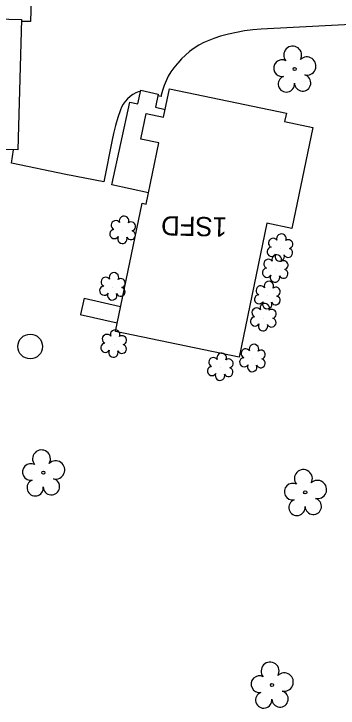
# Model space of a CAD drawing. Extents: x 1614611 to 1617571, y 898867 to 905462.
# Drawn here: x 1616230.4 to 1616297.7, y 900375.5 to 900519.7 of the extents above; entities that cross this region are included whole.
import ezdxf

# ---------------------------------------------------------------- set-up
doc = ezdxf.new("R2010")
doc.units = 0
for name, color, linetype in [('Exist Building', 7, 'Continuous'), ('Exist Building Text', 7, 'Continuous'), ('Exist Other Culture Area Outline', 7, 'Continuous'), ('Exist Vegetation Shrub CELL', 7, 'Continuous'), ('Exist Vegetation Tree CELL', 7, 'Continuous'), ('Prop Drainage Structure Box Number Symbol CELL', 7, 'Continuous'), ('Scratch_Level_1', 7, 'Continuous')]:
    doc.layers.add(name, color=color, linetype=linetype)

msp = doc.modelspace()

# ---------------------------------------------------------------- linework, layer by layer
at = {"layer": 'Exist Building'}
for p, q in [((1616244.94, 900460.67), (1616252.55, 900458.9)), ((1616244.15, 900457.28), (1616251.85, 900455.5))]:
    msp.add_line(p, q, dxfattribs=at)
for points in [[(1616200.04, 900519.32), (1616231.92, 900518.49), (1616231.22, 900491.44), (1616199.34, 900492.26)], [(1616251.48, 900453.73), (1616257.01, 900480.33), (1616257.87, 900480.16), (1616260.51, 900492.89), (1616256.76, 900493.67), (1616257.86, 900498.97), (1616261.48, 900498.22), (1616262.7, 900504.1), (1616287, 900499.05), (1616286.63, 900497.28), (1616292.47, 900496.07), (1616288.11, 900475.12), (1616282.96, 900476.19), (1616277.18, 900448.39)]]:
    msp.add_lwpolyline(points, close=True, dxfattribs=at)
at = {"layer": 'Exist Other Culture Area Outline'}
for points in [[(1616258.35, 900482.5), (1616250.72, 900484.16), (1616254.43, 900501.32), (1616256.12, 900500.96), (1616256.73, 900503.79), (1616260.38, 900503), (1616259.79, 900500.26), (1616261.81, 900499.82)], [(1616244.28, 900457.25), (1616245.04, 900460.65)]]:
    msp.add_lwpolyline(points, dxfattribs=at)
at = {"layer": 'Exist Vegetation Shrub CELL'}
for p, q in [((1616253.04, 900474.66), (1616253.04, 900474.66)), ((1616285.72, 900470.97), (1616285.72, 900470.97)), ((1616284.75, 900466.62), (1616284.75, 900466.62)), ((1616250.93, 900462.91), (1616250.93, 900462.91)), ((1616283.13, 900461.12), (1616283.13, 900461.12)), ((1616282.28, 900456.51), (1616282.28, 900456.51)), ((1616251.18, 900451.04), (1616251.18, 900451.04)), ((1616280.02, 900448.05), (1616280.02, 900448.05)), ((1616273.33, 900446.22), (1616273.33, 900446.22))]:
    msp.add_line(p, q, dxfattribs=at)
for centre, radius, start, end in [((1616253.27, 900476.7), 0.99, 334.8391, 200.4717), ((1616251.56, 900475.78), 0.968, 35.8908, 245.4216), ((1616254.71, 900475.53), 0.929, 284.4567, 126.0861), ((1616251.24, 900473.95), 0.955, 95.1099, 327.9534), ((1616254.68, 900473.73), 0.937, 204.9913, 73.4601), ((1616252.91, 900472.97), 0.984, 151.2797, 21.387), ((1616284.24, 900472.1), 0.968, 35.8908, 245.4216), ((1616285.95, 900473.01), 0.99, 334.8391, 200.4717), ((1616287.4, 900471.84), 0.929, 284.4567, 126.0861), ((1616283.92, 900470.27), 0.955, 95.1099, 327.9534), ((1616287.36, 900470.04), 0.937, 204.9913, 73.4601), ((1616283.27, 900467.75), 0.968, 35.8908, 245.4216), ((1616284.98, 900468.66), 0.99, 334.8391, 200.4717), ((1616285.6, 900469.29), 0.984, 151.2797, 21.387), ((1616286.42, 900467.49), 0.929, 284.4567, 126.0861), ((1616251.16, 900464.95), 0.99, 334.8391, 200.4717), ((1616282.95, 900465.92), 0.955, 95.1099, 327.9534), ((1616286.39, 900465.69), 0.937, 204.9913, 73.4601), ((1616249.44, 900464.03), 0.968, 35.8908, 245.4216), ((1616252.6, 900463.77), 0.929, 284.4567, 126.0861), ((1616283.36, 900463.16), 0.99, 334.8391, 200.4717), ((1616284.62, 900464.94), 0.984, 151.2797, 21.387), ((1616249.13, 900462.2), 0.955, 95.1099, 327.9534), ((1616252.56, 900461.98), 0.937, 204.9913, 73.4601), ((1616281.65, 900462.24), 0.968, 35.8908, 245.4216), ((1616284.8, 900461.99), 0.929, 284.4567, 126.0861), ((1616250.8, 900461.22), 0.984, 151.2797, 21.387), ((1616281.33, 900460.41), 0.955, 95.1099, 327.9534), ((1616283, 900459.43), 0.984, 151.2797, 21.387), ((1616284.77, 900460.19), 0.937, 204.9913, 73.4601), ((1616280.8, 900457.64), 0.968, 35.8908, 245.4216), ((1616282.51, 900458.55), 0.99, 334.8391, 200.4717), ((1616283.95, 900457.38), 0.929, 284.4567, 126.0861), ((1616280.48, 900455.81), 0.955, 95.1099, 327.9534), ((1616283.91, 900455.58), 0.937, 204.9913, 73.4601), ((1616251.41, 900453.08), 0.99, 334.8391, 200.4717), ((1616282.15, 900454.83), 0.984, 151.2797, 21.387), ((1616249.7, 900452.16), 0.968, 35.8908, 245.4216), ((1616252.85, 900451.91), 0.929, 284.4567, 126.0861), ((1616249.38, 900450.33), 0.955, 95.1099, 327.9534), ((1616251.05, 900449.35), 0.984, 151.2797, 21.387), ((1616252.82, 900450.11), 0.937, 204.9913, 73.4601), ((1616278.54, 900449.17), 0.968, 35.8908, 245.4216), ((1616280.25, 900450.09), 0.99, 334.8391, 200.4717), ((1616281.7, 900448.92), 0.929, 284.4567, 126.0861), ((1616271.84, 900447.35), 0.968, 35.8908, 245.4216), ((1616273.55, 900448.26), 0.99, 334.8391, 200.4717), ((1616278.22, 900447.34), 0.955, 95.1099, 327.9534), ((1616275, 900447.09), 0.929, 284.4567, 126.0861), ((1616279.9, 900446.36), 0.984, 151.2797, 21.387), ((1616281.66, 900447.12), 0.937, 204.9913, 73.4601), ((1616271.53, 900445.52), 0.955, 95.1099, 327.9534), ((1616274.96, 900445.29), 0.937, 204.9913, 73.4601), ((1616273.2, 900444.54), 0.984, 151.2797, 21.387)]:
    msp.add_arc(centre, radius, start, end, dxfattribs=at)
at = {"layer": 'Exist Vegetation Tree CELL'}
for p, q in [((1616288.7, 900508.23), (1616288.7, 900508.23)), ((1616236.5, 900424.4), (1616236.5, 900424.4)), ((1616290.91, 900420.33), (1616290.91, 900420.33)), ((1616283.99, 900380.35), (1616283.99, 900380.35))]:
    msp.add_line(p, q, dxfattribs=at)
for centre in [(1616288.7, 900508.23), (1616236.5, 900424.4), (1616290.91, 900420.33), (1616283.99, 900380.35)]:
    msp.add_circle(centre, 0.326, dxfattribs=at)
for centre, radius, start, end in [((1616288.31, 900511.1), 1.86, 330.1651, 219.7134), ((1616291.24, 900508.82), 1.9, 257.1011, 134.1999), ((1616286.09, 900508.38), 1.73, 62.6636, 279.3457), ((1616286.99, 900505.11), 1.69, 111.5671, 6.231), ((1616290.37, 900505.33), 1.7, 181.2822, 74.56), ((1616236.11, 900427.27), 1.86, 330.1651, 219.7134), ((1616239.04, 900424.98), 1.9, 257.1011, 134.1999), ((1616233.89, 900424.55), 1.73, 62.6636, 279.3457), ((1616290.53, 900423.2), 1.86, 330.1651, 219.7134), ((1616234.79, 900421.27), 1.69, 111.5671, 6.231), ((1616238.17, 900421.5), 1.7, 181.2822, 74.56), ((1616293.46, 900420.92), 1.9, 257.1011, 134.1999), ((1616288.31, 900420.48), 1.73, 62.6636, 279.3457), ((1616289.21, 900417.21), 1.69, 111.5671, 6.231), ((1616292.59, 900417.43), 1.7, 181.2822, 74.56), ((1616283.61, 900383.23), 1.86, 330.1651, 219.7134), ((1616281.39, 900380.51), 1.73, 62.6636, 279.3457), ((1616286.54, 900380.94), 1.9, 257.1011, 134.1999), ((1616285.67, 900377.45), 1.7, 181.2822, 74.56), ((1616282.29, 900377.23), 1.69, 111.5671, 6.231)]:
    msp.add_arc(centre, radius, start, end, dxfattribs=at)
at = {"layer": 'Prop Drainage Structure Box Number Symbol CELL'}
msp.add_circle((1616233.76, 900450.6), 2.56, dxfattribs=at)
at = {"layer": 'Scratch_Level_1'}
for points in [[(1616234.05, 900525.07), (1616233.79, 900518.04), (1616231.91, 900518.09)], [(1616312.34, 900518.04), (1616281.72, 900516.46), (1616280.02, 900516.33), (1616278.32, 900516.11), (1616276.64, 900515.82), (1616274.98, 900515.46), (1616273.33, 900515.01), (1616271.93, 900514.56), (1616270.85, 900514.16), (1616269.81, 900513.69), (1616268.79, 900513.14), (1616267.82, 900512.52), (1616266.89, 900511.84), (1616266.01, 900511.1), (1616265.18, 900510.29), (1616264.41, 900509.43), (1616264.29, 900509.28), (1616263.62, 900508.47), (1616263.01, 900507.6), (1616262.46, 900506.7), (1616261.98, 900505.76), (1616261.58, 900504.78), (1616261.25, 900503.77), (1616260.99, 900502.75), (1616260.95, 900502.51), (1616260.31, 900502.66)], [(1616256.67, 900503.49), (1616256.38, 900503.55), (1616255.72, 900503.27), (1616255.09, 900502.92), (1616254.51, 900502.5), (1616253.97, 900502.02), (1616253.49, 900501.48), (1616253.08, 900500.9), (1616252.73, 900500.27), (1616252.51, 900499.75), (1616251.95, 900498.12), (1616251.46, 900496.48), (1616251.05, 900494.81), (1616250.79, 900493.54), (1616249.05, 900484.81), (1616241.19, 900486.3), (1616229.9, 900488.64), (1616230.3, 900491.46)]]:
    msp.add_lwpolyline(points, dxfattribs=at)

# ---------------------------------------------------------------- texts
at = {"layer": 'Exist Building Text'}
msp.add_text('1SFD', height=4, rotation=178.8002, dxfattribs=at).set_placement((1616274.69, 900477.4))

doc.saveas('drawing.dxf')
